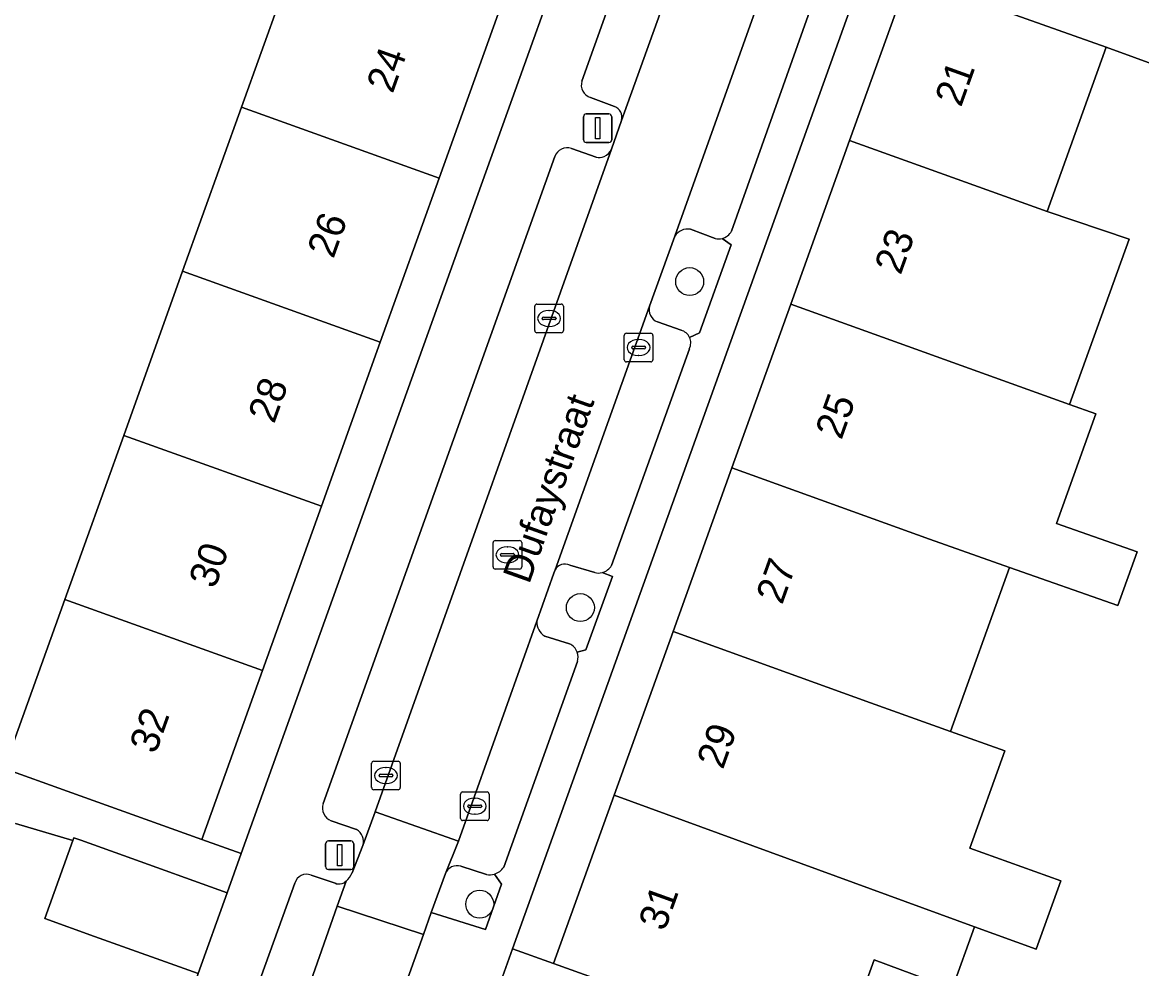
# Model space of a CAD drawing. Extents: x 159817 to 160765, y 380688 to 381638.
# Drawn here: x 160125.52 to 160164.67, y 381178.1 to 381211.2 of the extents above; entities that cross this region are included whole.
import ezdxf

# ---------------------------------------------------------------- set-up
doc = ezdxf.new("R2010")
doc.units = 0
for name, color, linetype in [('IMGEO_Boom', 7, 'Continuous'), ('IMGEO_Erf', 7, 'Continuous'), ('IMGEO_Groenvoorziening', 7, 'Continuous'), ('IMGEO_Kolk', 7, 'Continuous'), ('IMGEO_Lichtmast', 7, 'Continuous'), ('IMGEO_Openbare_ruimte_label', 7, 'Continuous'), ('IMGEO_Pand', 7, 'Continuous'), ('IMGEO_Pand_nummerreeks', 7, 'Continuous'), ('IMGEO_Parkeervlak_open', 7, 'Continuous'), ('IMGEO_Rijbaan_lokaal_open', 7, 'Continuous'), ('IMGEO_Rioolput', 7, 'Continuous'), ('IMGEO_Voetpad_open', 7, 'Continuous')]:
    doc.layers.add(name, color=color, linetype=linetype)

msp = doc.modelspace()

# ---------------------------------------------------------------- linework, layer by layer
at = {"layer": 'IMGEO_Boom'}
for centre in [(160148.862, 381202.131), (160145.039, 381190.726), (160141.519, 381180.351)]:
    msp.add_circle(centre, 0.489, dxfattribs=at)
at = {"layer": 'IMGEO_Erf'}
msp.add_lwpolyline([(160153.916, 381239.912), (160152.525, 381240.381), (160150.402, 381234.464), (160148.341, 381228.722), (160146.281, 381222.981), (160144.221, 381217.239), (160142.161, 381211.498), (160140.101, 381205.756), (160138.04, 381200.014), (160135.98, 381194.271), (160133.92, 381188.53), (160131.797, 381182.614), (160133.178, 381182.118)], close=True, dxfattribs=at)
for points in [[(160118.676, 381213.694), (160117.738, 381210.794), (160120.463, 381209.913), (160119.423, 381206.694), (160118.176, 381202.832), (160115.112, 381203.822), (160113.651, 381199.3), (160116.343, 381198.43), (160114.056, 381191.349), (160115.658, 381190.832), (160114.94, 381188.61), (160124.885, 381185.094), (160127.008, 381191.011), (160129.068, 381196.752), (160131.128, 381202.494), (160133.189, 381208.236), (160135.249, 381213.979)], [(160166.279, 381209.298), (160163.437, 381210.329), (160161.369, 381204.579), (160164.234, 381203.614), (160162.154, 381197.83), (160163.066, 381197.502), (160161.69, 381193.674), (160164.512, 381192.675), (160163.836, 381190.794), (160160.049, 381192.134), (160157.986, 381186.396), (160159.888, 381185.712), (160158.664, 381182.309), (160161.844, 381181.165), (160160.986, 381178.778), (160158.826, 381179.555), (160158.045, 381177.383), (160155.316, 381178.399), (160153.991, 381174.716), (160170.088, 381168.945)], [(160123.783, 381172.701), (160129.244, 381170.748), (160131.673, 381177.921), (160128.045, 381179.223), (160126.309, 381179.846), (160127.288, 381182.577), (160125.277, 381183.178)]]:
    msp.add_lwpolyline(points, dxfattribs=at)
at = {"layer": 'IMGEO_Groenvoorziening'}
for points in [[(160149.754, 381203.642), (160148.888, 381203.965)], [(160148.339, 381203.722), (160147.46, 381201.273)], [(160148.859, 381200.181), (160149.212, 381200.339), (160150.309, 381203.412), (160149.995, 381203.641)], [(160147.733, 381200.722), (160148.563, 381200.43)], [(160144.153, 381192.042), (160144.113, 381191.929), (160143.515, 381190.249)], [(160145.546, 381191.95), (160144.672, 381192.214)], [(160144.93, 381189.169), (160145.229, 381189.25), (160146.161, 381191.809), (160145.8, 381191.951)], [(160143.796, 381189.73), (160144.654, 381189.458)], [(160141.754, 381181.391), (160140.854, 381181.682)], [(160140.316, 381181.423), (160139.826, 381180.056), (160141.718, 381179.465), (160142.28, 381181.053), (160142.031, 381181.405)]]:
    msp.add_lwpolyline(points, dxfattribs=at)
for centre, radius, start, end in [((160148.807, 381203.406), 0.565, 81.7879, 145.9627), ((160149.877, 381204.135), 0.508, 256.0373, 283.4872), ((160147.907, 381201.152), 0.464, 164.807, 247.9064), ((160148.444, 381199.988), 0.457, 24.918, 74.9398), ((160144.504, 381191.851), 0.4, 65.1685, 151.5025), ((160145.671, 381192.463), 0.528, 256.309, 284.1421), ((160144.085, 381190.222), 0.571, 177.3155, 239.549), ((160144.458, 381188.995), 0.503, 20.2817, 67.0822), ((160140.734, 381181.244), 0.454, 74.6168, 156.7967), ((160141.863, 381181.99), 0.609, 259.7264, 286.0603)]:
    msp.add_arc(centre, radius, start, end, dxfattribs=at)
at = {"layer": 'IMGEO_Kolk'}
for p, q in [((160143.445, 381200.418), (160143.445, 381201.27)), ((160143.52, 381201.344), (160144.372, 381201.344)), ((160144.446, 381201.27), (160144.446, 381200.418)), ((160143.704, 381200.838), (160143.704, 381200.85)), ((160143.747, 381200.887), (160144.145, 381200.887)), ((160143.933, 381201.124), (160143.958, 381201.124)), ((160144.188, 381200.85), (160144.188, 381200.838)), ((160144.142, 381200.801), (160143.744, 381200.801)), ((160143.956, 381200.564), (160143.931, 381200.564)), ((160144.372, 381200.344), (160143.52, 381200.344)), ((160146.576, 381199.398), (160146.576, 381200.25)), ((160146.651, 381200.324), (160147.503, 381200.324)), ((160147.064, 381200.104), (160147.089, 381200.104)), ((160147.577, 381200.25), (160147.577, 381199.398)), ((160146.835, 381199.818), (160146.835, 381199.83)), ((160147.273, 381199.781), (160146.875, 381199.781)), ((160146.878, 381199.867), (160147.276, 381199.867)), ((160147.319, 381199.83), (160147.319, 381199.818)), ((160147.503, 381199.324), (160146.651, 381199.324)), ((160147.087, 381199.544), (160147.062, 381199.544)), ((160137.739, 381184.427), (160137.739, 381185.279)), ((160137.814, 381185.353), (160138.666, 381185.353)), ((160138.74, 381185.279), (160138.74, 381184.427)), ((160137.998, 381184.847), (160137.998, 381184.859)), ((160138.436, 381184.81), (160138.038, 381184.81)), ((160138.041, 381184.896), (160138.439, 381184.896)), ((160138.227, 381185.133), (160138.252, 381185.133)), ((160138.482, 381184.859), (160138.482, 381184.847)), ((160138.25, 381184.573), (160138.225, 381184.573)), ((160138.666, 381184.353), (160137.814, 381184.353)), ((160140.847, 381183.35), (160140.847, 381184.202)), ((160140.922, 381184.276), (160141.774, 381184.276)), ((160141.335, 381184.056), (160141.36, 381184.056)), ((160141.848, 381184.202), (160141.848, 381183.35)), ((160141.106, 381183.77), (160141.106, 381183.782)), ((160141.544, 381183.733), (160141.146, 381183.733)), ((160141.149, 381183.819), (160141.547, 381183.819)), ((160141.59, 381183.782), (160141.59, 381183.77)), ((160141.774, 381183.276), (160140.922, 381183.276)), ((160141.358, 381183.496), (160141.333, 381183.496))]:
    msp.add_line(p, q, dxfattribs=at)
for points in [[(160143.445, 381200.418), (160143.445, 381201.27)], [(160143.52, 381201.344), (160144.372, 381201.344)], [(160144.446, 381201.27), (160144.446, 381200.418)], [(160144.372, 381200.344), (160143.52, 381200.344)], [(160146.576, 381199.398), (160146.576, 381200.25)], [(160146.651, 381200.324), (160147.503, 381200.324)], [(160147.577, 381200.25), (160147.577, 381199.398)], [(160147.503, 381199.324), (160146.651, 381199.324)], [(160137.739, 381184.427), (160137.739, 381185.279)], [(160137.814, 381185.353), (160138.666, 381185.353)], [(160138.74, 381185.279), (160138.74, 381184.427)], [(160138.666, 381184.353), (160137.814, 381184.353)], [(160140.847, 381183.35), (160140.847, 381184.202)], [(160140.922, 381184.276), (160141.774, 381184.276)], [(160141.848, 381184.202), (160141.848, 381183.35)], [(160141.774, 381183.276), (160140.922, 381183.276)]]:
    msp.add_lwpolyline(points, dxfattribs=at)
for centre, radius, start, end in [((160143.522, 381201.268), 0.0765, 91.552, 178.448), ((160143.522, 381201.268), 0.0765, 91.552, 178.448), ((160144.37, 381201.268), 0.0765, 1.552, 88.448), ((160144.37, 381201.268), 0.0765, 1.552, 88.448), ((160143.744, 381200.847), 0.0403, 85.8775, 175.7526), ((160143.741, 381200.837), 0.0366, 178.938, 274.7102), ((160144.145, 381200.844), 0.043, 264.8664, 352.4533), ((160144.149, 381200.849), 0.0386, 1.7309, 96.639), ((160143.522, 381200.42), 0.0765, 181.552, 268.448), ((160143.522, 381200.42), 0.0765, 181.552, 268.448), ((160144.37, 381200.42), 0.0765, 271.552, 358.448), ((160144.37, 381200.42), 0.0765, 271.552, 358.448), ((160146.653, 381200.248), 0.0765, 91.552, 178.448), ((160146.653, 381200.248), 0.0765, 91.552, 178.448), ((160147.501, 381200.248), 0.0765, 1.552, 88.448), ((160147.501, 381200.248), 0.0765, 1.552, 88.448), ((160146.875, 381199.827), 0.0403, 85.8775, 175.7526), ((160146.872, 381199.817), 0.0366, 178.938, 274.7102), ((160147.276, 381199.824), 0.043, 264.8664, 352.4533), ((160147.28, 381199.829), 0.0386, 1.7309, 96.639), ((160146.653, 381199.4), 0.0765, 181.552, 268.448), ((160146.653, 381199.4), 0.0765, 181.552, 268.448), ((160147.501, 381199.4), 0.0765, 271.552, 358.448), ((160147.501, 381199.4), 0.0765, 271.552, 358.448), ((160137.816, 381185.277), 0.0765, 91.552, 178.448), ((160137.816, 381185.277), 0.0765, 91.552, 178.448), ((160138.664, 381185.277), 0.0765, 1.552, 88.448), ((160138.664, 381185.277), 0.0765, 1.552, 88.448), ((160138.038, 381184.856), 0.0403, 85.8775, 175.7526), ((160138.035, 381184.846), 0.0366, 178.938, 274.7102), ((160138.439, 381184.853), 0.043, 264.8664, 352.4533), ((160138.443, 381184.858), 0.0386, 1.7309, 96.639), ((160137.816, 381184.429), 0.0765, 181.552, 268.448), ((160137.816, 381184.429), 0.0765, 181.552, 268.448), ((160138.664, 381184.429), 0.0765, 271.552, 358.448), ((160138.664, 381184.429), 0.0765, 271.552, 358.448), ((160140.924, 381184.2), 0.0765, 91.552, 178.448), ((160140.924, 381184.2), 0.0765, 91.552, 178.448), ((160141.772, 381184.2), 0.0765, 1.552, 88.448), ((160141.772, 381184.2), 0.0765, 1.552, 88.448), ((160141.146, 381183.779), 0.0403, 85.8775, 175.7526), ((160141.143, 381183.769), 0.0366, 178.938, 274.7102), ((160141.547, 381183.776), 0.043, 264.8664, 352.4533), ((160141.551, 381183.781), 0.0386, 1.7309, 96.639), ((160140.924, 381183.352), 0.0765, 181.552, 268.448), ((160140.924, 381183.352), 0.0765, 181.552, 268.448), ((160141.772, 381183.352), 0.0765, 271.552, 358.448), ((160141.772, 381183.352), 0.0765, 271.552, 358.448)]:
    msp.add_arc(centre, radius, start, end, dxfattribs=at)
for centre, major_axis, ratio, start_param, end_param in [((160143.932, 381200.844), (-0.387, 0.002), 0.722429, 4.712389, 7.853982), ((160143.957, 381200.844), (-0.39, 0.002), 0.717154, 1.570796, 4.712389), ((160147.063, 381199.824), (-0.387, 0.002), 0.722429, 4.712389, 7.853982), ((160147.088, 381199.824), (-0.39, 0.002), 0.717154, 1.570796, 4.712389), ((160138.226, 381184.853), (-0.387, 0.002), 0.722429, 4.712389, 7.853982), ((160138.251, 381184.853), (-0.39, 0.002), 0.717154, 1.570796, 4.712389), ((160141.334, 381183.776), (-0.387, 0.002), 0.722429, 4.712389, 7.853982), ((160141.359, 381183.776), (-0.39, 0.002), 0.717154, 1.570796, 4.712389)]:
    msp.add_ellipse(centre, major_axis=major_axis, ratio=ratio, start_param=start_param, end_param=end_param, dxfattribs=at)
at = {"layer": 'IMGEO_Lichtmast'}
for p, q in [((160145.148, 381207.096), (160145.148, 381207.896)), ((160145.148, 381207.896), (160145.148, 381207.096)), ((160145.248, 381207.996), (160146.038, 381207.996)), ((160146.038, 381207.996), (160145.248, 381207.996)), ((160146.138, 381207.896), (160146.138, 381207.096)), ((160146.138, 381207.096), (160146.138, 381207.896)), ((160146.038, 381206.996), (160145.248, 381206.996)), ((160145.248, 381206.996), (160146.038, 381206.996)), ((160136.125, 381181.663), (160136.125, 381182.463)), ((160136.125, 381182.463), (160136.125, 381181.663)), ((160136.225, 381182.563), (160137.015, 381182.563)), ((160137.015, 381182.563), (160136.225, 381182.563)), ((160137.115, 381182.463), (160137.115, 381181.663)), ((160137.115, 381181.663), (160137.115, 381182.463)), ((160137.015, 381181.563), (160136.225, 381181.563)), ((160136.225, 381181.563), (160137.015, 381181.563))]:
    msp.add_line(p, q, dxfattribs=at)
for points in [[(160145.568, 381207.871), (160145.718, 381207.871), (160145.718, 381207.121), (160145.568, 381207.121), (160145.568, 381207.871)], [(160136.545, 381182.438), (160136.695, 381182.438), (160136.695, 381181.688), (160136.545, 381181.688), (160136.545, 381182.438)]]:
    msp.add_lwpolyline(points, dxfattribs=at)
for centre, start, end in [((160145.248, 381207.896), 90, 180), ((160145.248, 381207.896), 90, 180), ((160146.038, 381207.896), 0, 90), ((160146.038, 381207.896), 360, 90), ((160145.248, 381207.096), 180, 270), ((160145.248, 381207.096), 180, 270), ((160146.038, 381207.096), 270, 0), ((160146.038, 381207.096), 270, 0), ((160136.225, 381182.463), 90, 180), ((160136.225, 381182.463), 90, 180), ((160137.015, 381182.463), 0, 90), ((160137.015, 381182.463), 360, 90), ((160136.225, 381181.663), 180, 270), ((160136.225, 381181.663), 180, 270), ((160137.015, 381181.663), 270, 0), ((160137.015, 381181.663), 270, 0)]:
    msp.add_arc(centre, 0.1, start, end, dxfattribs=at)
at = {"layer": 'IMGEO_Pand'}
for points in [[(160158.575, 381218.516), (160156.516, 381212.79), (160163.437, 381210.329), (160166.279, 381209.298), (160168.331, 381215.008)], [(160133.189, 381208.236), (160140.101, 381205.756), (160142.161, 381211.498), (160135.249, 381213.979)], [(160161.369, 381204.579), (160163.437, 381210.329), (160156.516, 381212.79), (160154.457, 381207.064)], [(160138.04, 381200.014), (160140.101, 381205.756), (160133.189, 381208.236), (160131.128, 381202.494)], [(160152.399, 381201.338), (160162.154, 381197.83), (160164.234, 381203.614), (160161.369, 381204.579), (160154.457, 381207.064)], [(160129.068, 381196.752), (160135.98, 381194.271), (160138.04, 381200.014), (160131.128, 381202.494)], [(160163.066, 381197.502), (160162.154, 381197.83), (160152.399, 381201.338), (160150.34, 381195.611), (160157.251, 381193.125), (160160.049, 381192.134), (160163.836, 381190.794), (160164.512, 381192.675), (160161.69, 381193.674)], [(160133.92, 381188.53), (160135.98, 381194.271), (160129.068, 381196.752), (160127.008, 381191.011)], [(160160.049, 381192.134), (160157.251, 381193.125), (160150.34, 381195.611), (160148.281, 381189.885), (160155.193, 381187.4), (160157.986, 381186.396)], [(160133.92, 381188.53), (160127.008, 381191.011), (160124.885, 381185.094), (160127.091, 381184.303), (160131.797, 381182.614)], [(160159.888, 381185.712), (160157.986, 381186.396), (160155.193, 381187.4), (160148.281, 381189.885), (160146.222, 381184.159), (160158.826, 381179.555), (160160.986, 381178.778), (160161.844, 381181.165), (160158.664, 381182.309)], [(160146.222, 381184.159), (160144.105, 381178.27), (160148.811, 381176.578), (160151.017, 381175.785), (160153.991, 381174.716), (160155.316, 381178.399), (160158.045, 381177.383), (160158.826, 381179.555)], [(160132.686, 381180.746), (160129.058, 381182.048), (160127.561, 381182.585), (160127.322, 381182.671), (160127.288, 381182.577), (160126.309, 381179.846), (160128.045, 381179.223), (160131.673, 381177.921)]]:
    msp.add_lwpolyline(points, close=True, dxfattribs=at)
at = {"layer": 'IMGEO_Parkeervlak_open'}
for points in [[(160158.668, 381241.612), (160156.914, 381242.202), (160145.091, 381209.143)], [(160146.479, 381207.773), (160158.668, 381241.612)], [(160152.667, 381215.851), (160148.339, 381203.722)], [(160150.328, 381203.901), (160154.067, 381214.434)], [(160145.392, 381208.576), (160146.236, 381208.262)], [(160137.436, 381182.402), (160137.864, 381183.583), (160146.128, 381206.768)], [(160145.596, 381206.483), (160144.724, 381206.783)], [(160144.151, 381206.505), (160136.044, 381183.87)], [(160148.888, 381203.965), (160149.754, 381203.642)], [(160147.46, 381201.273), (160144.153, 381192.042)], [(160148.563, 381200.43), (160147.733, 381200.722)], [(160146.133, 381192.204), (160148.851, 381199.782)], [(160144.672, 381192.214), (160145.546, 381191.95)], [(160143.515, 381190.249), (160140.772, 381182.551), (160140.316, 381181.423)], [(160144.654, 381189.458), (160143.796, 381189.73)], [(160142.361, 381181.647), (160144.934, 381188.837)], [(160136.328, 381183.264), (160137.207, 381182.959)], [(160140.854, 381181.682), (160141.754, 381181.391)], [(160136.492, 381181.068), (160135.62, 381181.368)], [(160135.047, 381181.09), (160130.24, 381167.741), (160128.272, 381162.329)], [(160136.536, 381180.276), (160136.843, 381181.15), (160136.78, 381181.099)], [(160129.748, 381160.944), (160136.536, 381180.276)]]:
    msp.add_lwpolyline(points, dxfattribs=at)
for centre, radius, start, end in [((160145.524, 381209.01), 0.453, 162.9055, 253.019), ((160146.081, 381207.88), 0.412, 344.9656, 67.8829), ((160144.569, 381206.372), 0.439, 69.384, 162.3782), ((160145.682, 381206.96), 0.486, 292.5591, 336.776), ((160145.685, 381206.95), 0.475, 259.1506, 292.6042), ((160148.807, 381203.406), 0.565, 81.7879, 145.9627), ((160149.877, 381204.135), 0.508, 256.0373, 283.4872), ((160149.877, 381204.136), 0.509, 283.4561, 332.508), ((160147.907, 381201.152), 0.464, 164.807, 247.9064), ((160148.444, 381199.988), 0.457, 24.918, 74.9398), ((160148.445, 381199.99), 0.456, 332.8876, 24.8151), ((160144.504, 381191.851), 0.4, 65.1685, 151.5025), ((160145.671, 381192.463), 0.528, 256.309, 284.1421), ((160145.671, 381192.466), 0.531, 284.0394, 330.4128), ((160144.085, 381190.222), 0.571, 177.3155, 239.549), ((160144.458, 381188.995), 0.503, 20.2817, 67.0822), ((160144.454, 381188.997), 0.506, 341.5445, 19.8361), ((160136.511, 381183.719), 0.491, 162.0969, 248.1231), ((160136.979, 381182.54), 0.477, 343.2077, 61.4905), ((160140.734, 381181.244), 0.454, 74.6168, 156.7967), ((160135.465, 381180.957), 0.439, 69.384, 162.3782), ((160141.863, 381181.99), 0.609, 259.7264, 286.0603), ((160141.861, 381181.983), 0.603, 286.4028, 326.1049), ((160136.58, 381181.6), 0.54, 260.5728, 291.7144)]:
    msp.add_arc(centre, radius, start, end, dxfattribs=at)
at = {"layer": 'IMGEO_Rijbaan_lokaal_open'}
msp.add_lwpolyline([(160152.667, 381215.851), (160153.008, 381216.85), (160156.767, 381227.229), (160157.105, 381228.226), (160157.125, 381228.282), (160161.543, 381240.571), (160158.668, 381241.612), (160146.479, 381207.773), (160146.128, 381206.768), (160137.864, 381183.583), (160140.772, 381182.551), (160143.515, 381190.249), (160144.113, 381191.929), (160144.153, 381192.042), (160147.46, 381201.273), (160148.339, 381203.722)], close=True, dxfattribs=at)
for points in [[(160140.316, 381181.423), (160140.772, 381182.551), (160137.864, 381183.583), (160137.436, 381182.402), (160137.052, 381181.447)], [(160136.843, 381181.15), (160136.536, 381180.276), (160139.551, 381179.287), (160139.826, 381180.056), (160140.316, 381181.423)], [(160137.923, 381174.746), (160139.551, 381179.287), (160136.536, 381180.276), (160129.748, 381160.944)]]:
    msp.add_lwpolyline(points, dxfattribs=at)
msp.add_arc((160136.285, 381181.764), 0.83, 312.2253, 337.5063, dxfattribs=at)
at = {"layer": 'IMGEO_Rioolput'}
for p, q in [((160142.063, 381193.073), (160142.915, 381193.073)), ((160141.988, 381192.147), (160141.988, 381192.999)), ((160142.29, 381192.616), (160142.688, 381192.616)), ((160142.476, 381192.853), (160142.501, 381192.853)), ((160142.989, 381192.999), (160142.989, 381192.147)), ((160142.247, 381192.567), (160142.247, 381192.579)), ((160142.685, 381192.53), (160142.287, 381192.53)), ((160142.499, 381192.293), (160142.474, 381192.293)), ((160142.731, 381192.579), (160142.731, 381192.567)), ((160142.915, 381192.073), (160142.063, 381192.073))]:
    msp.add_line(p, q, dxfattribs=at)
for points in [[(160142.063, 381193.073), (160142.915, 381193.073)], [(160141.988, 381192.147), (160141.988, 381192.999)], [(160142.989, 381192.999), (160142.989, 381192.147)], [(160142.915, 381192.073), (160142.063, 381192.073)]]:
    msp.add_lwpolyline(points, dxfattribs=at)
for centre, radius, start, end in [((160142.065, 381192.997), 0.0765, 91.552, 178.448), ((160142.065, 381192.997), 0.0765, 91.552, 178.448), ((160142.913, 381192.997), 0.0765, 1.552, 88.448), ((160142.913, 381192.997), 0.0765, 1.552, 88.448), ((160142.287, 381192.576), 0.0403, 85.8775, 175.7526), ((160142.692, 381192.578), 0.0386, 1.7309, 96.639), ((160142.284, 381192.566), 0.0366, 178.938, 274.7102), ((160142.688, 381192.573), 0.043, 264.8664, 352.4533), ((160142.065, 381192.149), 0.0765, 181.552, 268.448), ((160142.065, 381192.149), 0.0765, 181.552, 268.448), ((160142.913, 381192.149), 0.0765, 271.552, 358.448), ((160142.913, 381192.149), 0.0765, 271.552, 358.448)]:
    msp.add_arc(centre, radius, start, end, dxfattribs=at)
for centre, major_axis, ratio, start_param, end_param in [((160142.475, 381192.573), (-0.387, 0.002), 0.722429, 4.712389, 7.853982), ((160142.5, 381192.573), (-0.39, 0.002), 0.717154, 1.570796, 4.712389)]:
    msp.add_ellipse(centre, major_axis=major_axis, ratio=ratio, start_param=start_param, end_param=end_param, dxfattribs=at)
at = {"layer": 'IMGEO_Voetpad_open'}
for points in [[(160169.729, 381272.696), (160171.042, 381276.531), (160171.149, 381276.774), (160167.191, 381279.454), (160153.408, 381250), (160151.53, 381245.986), (160149.735, 381246.803), (160147.418, 381247.884), (160145.613, 381242.861), (160152.525, 381240.381), (160153.916, 381239.912), (160133.178, 381182.118), (160132.686, 381180.746), (160131.673, 381177.921), (160129.244, 381170.748), (160125.213, 381159.476), (160124.76, 381158.209), (160128.206, 381157.021), (160129.003, 381158.876), (160129.085, 381159.092), (160127.292, 381159.634), (160128.116, 381161.877), (160128.349, 381161.952)], [(160137.079, 381163.29), (160140.795, 381173.569), (160142.141, 381177.315), (160142.669, 381178.786), (160159.239, 381224.927), (160160.596, 381228.707), (160168.243, 381250), (160177.165, 381274.843), (160174.127, 381275.821), (160174.043, 381275.587), (160173.856, 381275.112), (160175.112, 381274.652), (160174.472, 381272.919), (160173.218, 381273.405), (160172.652, 381271.79)], [(160145.091, 381209.143), (160156.914, 381242.202)], [(160154.067, 381214.434), (160150.328, 381203.901)], [(160146.236, 381208.262), (160145.392, 381208.576)], [(160146.128, 381206.768), (160146.479, 381207.773)], [(160144.724, 381206.783), (160145.596, 381206.483)], [(160136.044, 381183.87), (160144.151, 381206.505)], [(160149.995, 381203.641), (160150.309, 381203.412), (160149.212, 381200.339), (160148.859, 381200.181)], [(160148.851, 381199.782), (160146.133, 381192.204)], [(160145.8, 381191.951), (160146.161, 381191.809), (160145.229, 381189.25), (160144.93, 381189.169)], [(160144.934, 381188.837), (160142.361, 381181.647)], [(160125.277, 381183.178), (160127.288, 381182.577), (160127.322, 381182.671), (160127.561, 381182.585), (160129.058, 381182.048), (160132.686, 381180.746), (160133.178, 381182.118), (160131.797, 381182.614), (160127.091, 381184.303), (160124.885, 381185.094)], [(160137.207, 381182.959), (160136.328, 381183.264)], [(160137.052, 381181.447), (160137.436, 381182.402)], [(160135.62, 381181.368), (160136.492, 381181.068)], [(160142.031, 381181.405), (160142.28, 381181.053), (160141.718, 381179.465), (160139.826, 381180.056), (160139.551, 381179.287), (160137.923, 381174.746)], [(160128.272, 381162.329), (160130.24, 381167.741), (160135.047, 381181.09)], [(160136.78, 381181.099), (160136.843, 381181.15)], [(160170.088, 381168.945), (160153.991, 381174.716), (160151.017, 381175.785), (160148.811, 381176.578), (160144.105, 381178.27), (160142.669, 381178.786), (160142.141, 381177.315), (160147.74, 381175.302), (160147.679, 381175.133), (160147.959, 381175.032), (160153.007, 381173.21), (160158.283, 381171.305), (160163.873, 381169.362), (160167.223, 381168.149)]]:
    msp.add_lwpolyline(points, dxfattribs=at)
msp.add_lwpolyline([(160160.692, 381224.405), (160159.239, 381224.927), (160142.669, 381178.786), (160144.105, 381178.27), (160146.222, 381184.159), (160148.281, 381189.885), (160150.34, 381195.611), (160152.399, 381201.338), (160154.457, 381207.064), (160156.516, 381212.79), (160158.575, 381218.516)], close=True, dxfattribs=at)
for centre, radius, start, end in [((160145.524, 381209.01), 0.453, 162.9055, 253.019), ((160146.081, 381207.88), 0.412, 344.9656, 67.8829), ((160144.569, 381206.372), 0.439, 69.384, 162.3782), ((160145.682, 381206.96), 0.486, 292.5591, 336.776), ((160145.685, 381206.95), 0.475, 259.1506, 292.6042), ((160149.877, 381204.136), 0.509, 283.4561, 332.508), ((160148.445, 381199.99), 0.456, 332.8876, 24.8151), ((160145.671, 381192.466), 0.531, 284.0394, 330.4128), ((160144.454, 381188.997), 0.506, 341.5445, 19.8361), ((160136.511, 381183.719), 0.491, 162.0969, 248.1231), ((160136.979, 381182.54), 0.477, 343.2077, 61.4905), ((160135.465, 381180.957), 0.439, 69.384, 162.3782), ((160136.285, 381181.764), 0.83, 312.2253, 337.5063), ((160141.861, 381181.983), 0.603, 286.4028, 326.1049), ((160136.58, 381181.6), 0.54, 260.5728, 291.7144)]:
    msp.add_arc(centre, radius, start, end, dxfattribs=at)

# ---------------------------------------------------------------- texts
at = {"layer": 'IMGEO_Openbare_ruimte_label'}
msp.add_text('Dufaystraat', height=1, rotation=70.3693, dxfattribs=at).set_placement((160143.246, 381191.514))
at = {"layer": 'IMGEO_Pand_nummerreeks'}
for s, rotation, p in [('24', 70.261, (160138.473, 381208.683)), ('21', 70.2249, (160158.354, 381208.207)), ('26', 70.261, (160136.4, 381202.906)), ('23', 70.2249, (160156.242, 381202.334)), ('28', 70.261, (160134.328, 381197.132)), ('25', 70.2274, (160154.17, 381196.567)), ('30', 70.261, (160132.256, 381191.355)), ('27', 70.2274, (160152.096, 381190.8)), ('32', 70.261, (160130.181, 381185.573)), ('29', 70.2274, (160150.023, 381185.033)), ('31', 70.2249, (160147.987, 381179.372))]:
    msp.add_text(s, height=1, rotation=rotation, dxfattribs=at).set_placement(p)

doc.saveas('drawing.dxf')
